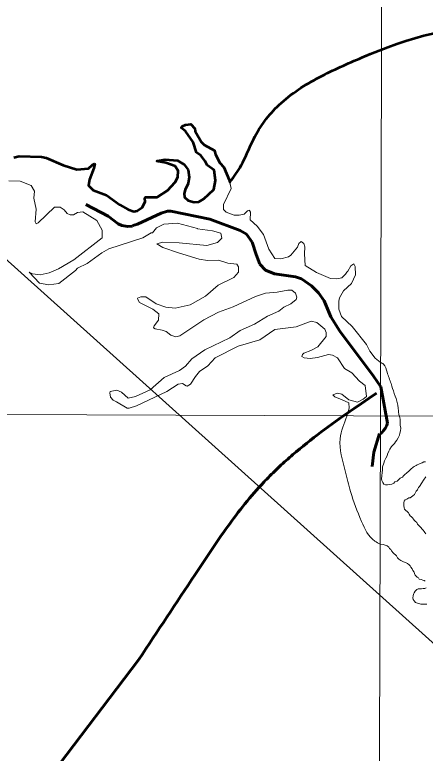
# Model space of a CAD drawing. Extents: x 553962 to 842807, y 8883888 to 9032388.
# Drawn here: x 802282 to 803048, y 9015600 to 9016980 of the extents above; entities that cross this region are included whole.
import ezdxf

# ---------------------------------------------------------------- set-up
doc = ezdxf.new("R2010")
doc.units = 0
doc.header["$LTSCALE"] = 200
doc.linetypes.add('LONG_DASH_SHORT_DASH', pattern=[9.9, 6, -1.2, 1.5, -1.2])
for name, color, linetype, lineweight in [('1', 7, 'Continuous', 13), ('23', 7, 'Continuous', 13), ('25', 7, 'Continuous', 13), ('28', 7, 'Continuous', 53), ('30', 7, 'Continuous', 35), ('57', 7, 'Continuous', 13), ('7', 7, 'Continuous', 90), ('8', 7, 'Continuous', 13)]:
    doc.layers.add(name, color=color, linetype=linetype, lineweight=lineweight)

msp = doc.modelspace()

# ---------------------------------------------------------------- linework, layer by layer
at = {"layer": '1'}
msp.add_line((798520.2, 9016246.4), (835288.8, 9016114), dxfattribs=at)
msp.add_lwpolyline([(802988.2, 9024448.3), (802965.1, 9016230.4), (802943.4, 9008888.5)], dxfattribs=at)
at = {"layer": '23'}
for points in [[(802964.2, 9016331), (802954.8, 9016338.1), (802944.8, 9016351.5), (802938.9, 9016363.9), (802911.9, 9016397.4), (802892.4, 9016416.1), (802887.4, 9016429.7), (802887, 9016444.4), (802888.4, 9016450.9), (802895.8, 9016464), (802910.9, 9016477.9), (802918.4, 9016493.8), (802917.8, 9016509.2), (802914.9, 9016514.2), (802909.5, 9016510.6), (802903.7, 9016500.5), (802902.3, 9016499.1), (802899.9, 9016495.2), (802893, 9016488.3), (802883.7, 9016486.2), (802871.6, 9016487.2), (802845.7, 9016498.2), (802824.1, 9016511.5), (802822.8, 9016533.2), (802823.9, 9016546), (802821.8, 9016552.4), (802816.8, 9016555.9), (802812.8, 9016552.5), (802810.1, 9016545.6), (802797.9, 9016530.6), (802793.3, 9016527.3), (802778.7, 9016523.5), (802767.8, 9016524.6), (802756.5, 9016542.1), (802746.3, 9016569.4), (802734.7, 9016584.9), (802721.7, 9016596.4), (802722.2, 9016610.8), (802720.6, 9016614.4), (802720.2, 9016614.6), (802716.5, 9016613.2), (802710.3, 9016607), (802701.3, 9016605.2), (802691.7, 9016605.5), (802676.9, 9016611.2), (802671.9, 9016616.1), (802672.2, 9016625.3), (802686.3, 9016655.5), (802683.3, 9016668.4)], [(802967.9, 9016124.8), (802968.6, 9016129), (802968.9, 9016134.9), (802971.2, 9016142), (802972.5, 9016146.6), (802974.8, 9016151.1), (802977.4, 9016156), (802978, 9016158.9), (802980.3, 9016164.2), (802982.2, 9016168.1), (802985.5, 9016172.9), (802988.8, 9016176.5), (802991, 9016178.8), (802992.7, 9016181.7), (802995.6, 9016185), (802998.2, 9016189.2), (803000.2, 9016194.4), (803000.8, 9016198), (803002.1, 9016202.6), (803002.8, 9016207.1), (803001.7, 9016213), (803001.7, 9016215.5), (803001.8, 9016217.5), (803001.8, 9016220.5), (803001.6, 9016223.5), (803001.1, 9016227.1), (803000.3, 9016229.1), (802999.5, 9016230.2)], [(803048.7, 9016144.6), (803046, 9016144.4), (803042.7, 9016142.4), (803039.2, 9016141.2), (803036.2, 9016139.9), (803033.4, 9016139.2), (803031.4, 9016137.7), (803027.9, 9016136), (803025.9, 9016134.5), (803021.7, 9016131), (803021.7, 9016131), (803018.4, 9016127.4), (803018.4, 9016127.4), (803013.5, 9016123.5), (803010.6, 9016120.9), (803010.6, 9016120.9), (803008, 9016118.2), (803006, 9016116), (803001.5, 9016114), (802998.9, 9016111.7), (802996.2, 9016108.2), (802992, 9016106.9), (802989.7, 9016104.6), (802986.2, 9016102.6), (802981.9, 9016102), (802977.9, 9016101.8), (802974.1, 9016101.3), (802974.1, 9016101.3), (802971.2, 9016103), (802969.5, 9016105.6), (802969.5, 9016105.6), (802967.6, 9016109.8), (802966.9, 9016113), (802967.6, 9016118.6), (802967.9, 9016124.8)], [(803049.4, 9016010.2), (803047.9, 9016012.5), (803046.4, 9016014.5), (803044.7, 9016016.7), (803042.4, 9016018.8), (803040.2, 9016021.5), (803038.5, 9016023.5), (803036.7, 9016025.6), (803034.2, 9016028.1), (803032.5, 9016031.3), (803029.5, 9016033.4), (803027.6, 9016035.6), (803026.8, 9016037.6), (803024.8, 9016039.6), (803022.8, 9016041.9), (803020.6, 9016043.9), (803018.6, 9016047), (803016.9, 9016049), (803015.2, 9016051), (803011.9, 9016054.2), (803010, 9016056.3), (803009.2, 9016058.8), (803008.5, 9016062.8), (803008.3, 9016066.5), (803008.3, 9016068.8), (803009.3, 9016071), (803011.1, 9016073.3), (803014.1, 9016075), (803017.9, 9016077.2), (803020.6, 9016077.2), (803022.9, 9016079.2), (803025.4, 9016081.2), (803028.2, 9016083.7), (803029.4, 9016086.2), (803031.2, 9016089.7), (803033.7, 9016091.9), (803034.5, 9016094.2), (803035.8, 9016096.4), (803038, 9016098.6), (803042, 9016105.3), (803045.1, 9016110.2), (803049.8, 9016116.4)]]:
    msp.add_lwpolyline(points, dxfattribs=at)
for points in [[(802683.3, 9016668.4), (802705.1, 9016698.6), (802728.3, 9016748.1), (802775.7, 9016811.5), (802851.2, 9016863.3), (802930.3, 9016899.9), (803195.5, 9016943.3), (803231.7, 9016929.1)], [(802999.5, 9016230.2), (802997.9, 9016244.2), (802996.8, 9016252.8), (802990.5, 9016272.3), (802984.7, 9016290.7), (802977.3, 9016311.9), (802970.4, 9016326.8), (802964.2, 9016331)]]:
    msp.add_spline(points, degree=3, dxfattribs=at)
at = {"layer": '25'}
for points in [[(802964.2, 9016331), (802954.8, 9016338.1), (802944.8, 9016351.5), (802938.9, 9016363.9), (802911.9, 9016397.4), (802892.4, 9016416.1), (802887.4, 9016429.7), (802887, 9016444.4), (802888.4, 9016450.9), (802895.8, 9016464), (802910.9, 9016477.9), (802918.4, 9016493.8), (802917.8, 9016509.2), (802914.9, 9016514.2), (802909.5, 9016510.6), (802903.7, 9016500.5), (802902.3, 9016499.1), (802899.9, 9016495.2), (802893, 9016488.3), (802883.7, 9016486.2), (802871.6, 9016487.2), (802845.7, 9016498.2), (802824.1, 9016511.5), (802822.8, 9016533.2), (802823.9, 9016546), (802821.8, 9016552.4), (802816.8, 9016555.9), (802812.8, 9016552.5), (802810.1, 9016545.6), (802797.9, 9016530.6), (802793.3, 9016527.3), (802778.7, 9016523.5), (802767.8, 9016524.6), (802756.5, 9016542.1), (802746.3, 9016569.4), (802734.7, 9016584.9), (802721.7, 9016596.4), (802722.2, 9016610.8), (802720.6, 9016614.4), (802720.2, 9016614.6), (802716.5, 9016613.2), (802710.3, 9016607), (802701.3, 9016605.2), (802691.7, 9016605.5), (802676.9, 9016611.2), (802671.9, 9016616.1), (802672.2, 9016625.3), (802686.3, 9016655.5), (802682.6, 9016671.6), (802672.6, 9016695.3), (802665.1, 9016703.4), (802656.8, 9016718.9), (802655, 9016726.4), (802636.1, 9016736.6), (802630.6, 9016741.5), (802618.8, 9016762.3), (802618.4, 9016767.4), (802611.1, 9016775.7), (802600.7, 9016774.1), (802595.2, 9016771.7), (802593.2, 9016768.8), (802601.3, 9016762.5), (802615.1, 9016741.5), (802621.4, 9016722.7), (802629.9, 9016716.8)], [(802478.2, 9016624.7), (802453.5, 9016642.8), (802428.9, 9016651.8), (802420, 9016660.7), (802421.8, 9016672.2), (802430.2, 9016693), (802431.9, 9016700.9), (802431.1, 9016701.1), (802427.3, 9016699.6), (802420.2, 9016692.7), (802398.5, 9016690.5), (802372.4, 9016698.6), (802340.9, 9016712.7), (802332.1, 9016714.3), (802290.6, 9016715.9), (802280.7, 9016713.3)], [(802629.9, 9016716.8), (802637.9, 9016706), (802641.4, 9016698.5), (802654.6, 9016689.4), (802657.2, 9016670), (802653.8, 9016653.4), (802635, 9016635.7), (802625.7, 9016630.5), (802617.2, 9016629.8), (802605.9, 9016632.7), (802599.2, 9016638.7), (802598.4, 9016645.8), (802600.1, 9016652.9), (802606.2, 9016664.3), (802608, 9016676.2), (802606.2, 9016690.3), (802598.5, 9016700.1), (802586, 9016707.4), (802563.1, 9016709.3), (802548.5, 9016706.7), (802547.7, 9016706), (802564, 9016703), (802581.7, 9016697), (802587.3, 9016688.2), (802587, 9016676.3), (802582, 9016667.1), (802567.4, 9016651.5), (802548, 9016638.8), (802526.3, 9016638.7), (802525.3, 9016636.3), (802525.5, 9016631.1), (802520.6, 9016620.2), (802510.8, 9016613.4), (802504.7, 9016612.4), (802493.8, 9016615.8), (802478.2, 9016624.7)], [(802271.3, 9016669.8), (802292.4, 9016668.6), (802312.9, 9016660.7), (802318.9, 9016650), (802317.8, 9016637.2), (802322.1, 9016616.6), (802320.7, 9016593.2), (802322.4, 9016589), (802326.3, 9016590.9), (802356.8, 9016620.2), (802367, 9016620.4), (802374.7, 9016615.1), (802380.3, 9016608.2), (802385.5, 9016606), (802392, 9016606), (802399.2, 9016610.2), (802409.5, 9016611.3), (802435.6, 9016595.2), (802445.3, 9016577.6), (802445.2, 9016563.1)], [(802445.2, 9016563.1), (802392.6, 9016522.1), (802363.8, 9016505.1), (802346.8, 9016497.7), (802329.5, 9016493.9), (802315.5, 9016496), (802309, 9016498.9), (802328.6, 9016478.6), (802346.2, 9016475.5), (802364.4, 9016478), (802395.8, 9016502.1), (802399.3, 9016506.3), (802417.5, 9016515.3), (802444.8, 9016535.3), (802457.8, 9016542.3), (802521.2, 9016563.3), (802537.1, 9016572.6), (802539.7, 9016572.6), (802546.6, 9016581.9), (802560.6, 9016588.8), (802586.3, 9016590.7), (802623.5, 9016580.7), (802623.6, 9016579.7), (802651.4, 9016576.3), (802666.9, 9016571.6), (802669, 9016562.5), (802660.7, 9016554.5), (802640.6, 9016548.9), (802589, 9016553.8)], [(802589, 9016553.8), (802559, 9016555.2), (802547.5, 9016552), (802559, 9016544.7), (802588.2, 9016534.7), (802626.8, 9016523.1), (802642.1, 9016520.8), (802662.6, 9016521.5), (802679.8, 9016515.9), (802696.8, 9016513.7), (802700, 9016509), (802700, 9016498.8), (802691, 9016488.9), (802662.1, 9016474.4), (802638.2, 9016454.3), (802610, 9016437.6), (802581.6, 9016431.7), (802564.3, 9016433.2), (802546.5, 9016439.4), (802526.9, 9016452.8), (802517.5, 9016453), (802511.3, 9016450.6), (802511.9, 9016447.9), (802515.4, 9016441.9), (802540.1, 9016429.7), (802551.4, 9016421.2), (802550.7, 9016409.3), (802542.3, 9016398.4), (802541.5, 9016394.9), (802544.2, 9016392.7), (802557.7, 9016390.3), (802565, 9016388), (802573.5, 9016381.3), (802582.9, 9016378.3), (802590.5, 9016380.2), (802635, 9016409.8), (802662.5, 9016424.4), (802689.8, 9016434.3), (802731.7, 9016453.1), (802750, 9016459.6), (802772, 9016461.3), (802791.7, 9016465.4), (802799.6, 9016465.4), (802806.3, 9016459.5), (802808.6, 9016452.3), (802807.6, 9016447.5), (802797.7, 9016439.7), (802784.7, 9016433.3), (802774.9, 9016426.3), (802754, 9016416.8), (802729.7, 9016401.6), (802703.1, 9016390), (802683.7, 9016376.4), (802636.9, 9016354), (802612.9, 9016337.2), (802601, 9016323.3), (802589.9, 9016315.4), (802561.2, 9016302.2), (802535, 9016279.1), (802507.7, 9016266.3), (802493.8, 9016263.4), (802481.8, 9016274.5), (802472.9, 9016278.3), (802460.7, 9016276), (802459.7, 9016273.6)], [(802459.7, 9016273.6), (802461.3, 9016265.4), (802466.2, 9016259.7), (802472, 9016256.5), (802492.1, 9016244.9), (802496.1, 9016244.9), (802509.7, 9016249.3), (802566.3, 9016275.7), (802587.1, 9016289.8), (802595.2, 9016290.8), (802602, 9016286.3), (802604.4, 9016285.8), (802610.6, 9016289.5), (802619.6, 9016304.2), (802627.3, 9016313.3), (802642.6, 9016323.8), (802656.6, 9016338.6), (802699, 9016360.7), (802739.8, 9016372.5), (802768, 9016391.5), (802807.6, 9016396.7), (802835.7, 9016407.3), (802846.3, 9016405), (802861.3, 9016392.4), (802863.6, 9016386.4), (802863.4, 9016378.4), (802847.7, 9016359.6), (802835.1, 9016352.5), (802822, 9016347.7), (802819.2, 9016345), (802818, 9016341.6), (802822.3, 9016338.6), (802833.7, 9016337.8), (802847.1, 9016339.4), (802867.9, 9016345.1), (802875.2, 9016343.7)], [(802875.2, 9016343.7), (802884.8, 9016339), (802897.9, 9016318.6), (802911.5, 9016310.6), (802925.7, 9016295.2), (802936.5, 9016287.1), (802938.5, 9016266.6), (802932.8, 9016261.4), (802922.3, 9016256.2), (802905.6, 9016260.6), (802892.9, 9016270.9), (802884.4, 9016272.6), (802876.1, 9016269.9), (802879.5, 9016265.7), (802893.1, 9016260.6), (802905.6, 9016254.5), (802906.6, 9016245), (802902.3, 9016230)], [(802967.9, 9016124.8), (802968.6, 9016129), (802968.9, 9016134.9), (802971.2, 9016142), (802972.5, 9016146.6), (802974.8, 9016151.1), (802977.4, 9016156), (802978, 9016158.9), (802980.3, 9016164.2), (802982.2, 9016168.1), (802985.5, 9016172.9), (802988.8, 9016176.5), (802991, 9016178.8), (802992.7, 9016181.7), (802995.6, 9016185), (802998.2, 9016189.2), (803000.2, 9016194.4), (803000.8, 9016198), (803002.1, 9016202.6), (803002.8, 9016207.1), (803001.7, 9016213), (803001.7, 9016215.5), (803001.8, 9016217.5), (803001.8, 9016220.5), (803001.6, 9016223.5), (803001.1, 9016227.1), (803000.3, 9016229.1), (802999.5, 9016230.2)], [(803048.7, 9016144.6), (803046, 9016144.4), (803042.7, 9016142.4), (803039.2, 9016141.2), (803036.2, 9016139.9), (803033.4, 9016139.2), (803031.4, 9016137.7), (803027.9, 9016136), (803025.9, 9016134.5), (803021.7, 9016131), (803021.7, 9016131), (803018.4, 9016127.4), (803018.4, 9016127.4), (803013.5, 9016123.5), (803010.6, 9016120.9), (803010.6, 9016120.9), (803008, 9016118.2), (803006, 9016116), (803001.5, 9016114), (802998.9, 9016111.7), (802996.2, 9016108.2), (802992, 9016106.9), (802989.7, 9016104.6), (802986.2, 9016102.6), (802981.9, 9016102), (802977.9, 9016101.8), (802974.1, 9016101.3), (802974.1, 9016101.3), (802971.2, 9016103), (802969.5, 9016105.6), (802969.5, 9016105.6), (802967.6, 9016109.8), (802966.9, 9016113), (802967.6, 9016118.6), (802967.9, 9016124.8)], [(803049.4, 9016010.2), (803047.9, 9016012.5), (803046.4, 9016014.5), (803044.7, 9016016.7), (803042.4, 9016018.8), (803040.2, 9016021.5), (803038.5, 9016023.5), (803036.7, 9016025.6), (803034.2, 9016028.1), (803032.5, 9016031.3), (803029.5, 9016033.4), (803027.6, 9016035.6), (803026.8, 9016037.6), (803024.8, 9016039.6), (803022.8, 9016041.9), (803020.6, 9016043.9), (803018.6, 9016047), (803016.9, 9016049), (803015.2, 9016051), (803011.9, 9016054.2), (803010, 9016056.3), (803009.2, 9016058.8), (803008.5, 9016062.8), (803008.3, 9016066.5), (803008.3, 9016068.8), (803009.3, 9016071), (803011.1, 9016073.3), (803014.1, 9016075), (803017.9, 9016077.2), (803020.6, 9016077.2), (803022.9, 9016079.2), (803025.4, 9016081.2), (803028.2, 9016083.7), (803029.4, 9016086.2), (803031.2, 9016089.7), (803033.7, 9016091.9), (803034.5, 9016094.2), (803035.8, 9016096.4), (803038, 9016098.6), (803042, 9016105.3), (803045.1, 9016110.2), (803049.8, 9016116.4)], [(802964.4, 9015990.6), (802970.2, 9015989.9), (802973.7, 9015989.1), (802977.1, 9015987.8), (802980.2, 9015985.1), (802981.7, 9015982.6), (802984, 9015980.7), (802985.6, 9015978), (802985.6, 9015978), (802988.5, 9015974.6), (802988.5, 9015974.6), (802990.6, 9015972.7), (802993, 9015970.6), (802994.7, 9015968.6), (802996.9, 9015965.1), (802999.4, 9015962.8), (803002.8, 9015960.2), (803002.8, 9015960.2), (803008.1, 9015957.8), (803011.4, 9015956.5), (803015.3, 9015954.7), (803018.6, 9015951.9), (803020.1, 9015949.9), (803021.8, 9015947.9), (803024.3, 9015944.4), (803025.5, 9015941.4), (803027.5, 9015938.1), (803028.2, 9015936.1), (803029.9, 9015932.6), (803033.2, 9015928.8), (803035.7, 9015927.8), (803037.4, 9015925.3), (803040.9, 9015924.5), (803044.1, 9015923.5), (803046.4, 9015923), (803048.6, 9015921.5)], [(803050.1, 9015908.8), (803047.7, 9015908.1), (803044.3, 9015907.8), (803041.7, 9015907.2), (803038.7, 9015907.2), (803035.2, 9015907.3), (803033, 9015905.8), (803029.7, 9015903.1), (803027.7, 9015899.6), (803026.8, 9015897.4), (803025.6, 9015894.3), (803025.2, 9015890.6), (803026.1, 9015887.2), (803027.8, 9015884.8), (803030.5, 9015881.8), (803034, 9015880.2), (803036.3, 9015879.5), (803040, 9015878.7), (803043, 9015878.4), (803047.5, 9015878.4), (803051.3, 9015878.6)]]:
    msp.add_lwpolyline(points, dxfattribs=at)
for points in [[(802999.5, 9016230.2), (802997.9, 9016244.2), (802996.8, 9016252.8), (802990.5, 9016272.3), (802984.7, 9016290.7), (802977.3, 9016311.9), (802970.4, 9016326.8), (802964.2, 9016331)], [(802902.3, 9016230), (802889.7, 9016187.7), (802898.9, 9016127.6), (802909.1, 9016088.8), (802929.4, 9016033.3), (802954.3, 9015996.3), (802964.4, 9015990.6)]]:
    msp.add_spline(points, degree=3, dxfattribs=at)
at = {"layer": '28'}
for points in [[(802629.9, 9016716.8), (802621.4, 9016722.7), (802615.1, 9016741.5), (802601.3, 9016762.5), (802593.2, 9016768.8), (802595.2, 9016771.7), (802600.7, 9016774.1), (802611.1, 9016775.7), (802618.4, 9016767.4), (802618.8, 9016762.3), (802630.6, 9016741.5), (802636.1, 9016736.6), (802655, 9016726.4), (802656.8, 9016718.9), (802665.1, 9016703.4), (802672.6, 9016695.3), (802682.6, 9016671.6), (802683.6, 9016667.3), (802684.3, 9016667.5)], [(802280.7, 9016713.3), (802290.6, 9016715.9), (802332.1, 9016714.3), (802340.9, 9016712.7), (802372.4, 9016698.6), (802398.5, 9016690.5), (802420.2, 9016692.7), (802427.3, 9016699.6), (802431.1, 9016701.1), (802431.9, 9016700.9), (802430.2, 9016693), (802421.8, 9016672.2), (802420, 9016660.7), (802428.9, 9016651.8), (802453.5, 9016642.8), (802478.2, 9016624.7)], [(802478.2, 9016624.7), (802493.8, 9016615.8), (802504.7, 9016612.4), (802510.8, 9016613.4), (802520.6, 9016620.2), (802525.5, 9016631.1), (802525.3, 9016636.3), (802526.3, 9016638.7), (802548, 9016638.8), (802567.4, 9016651.5), (802582, 9016667.1), (802587, 9016676.3), (802587.3, 9016688.2), (802581.7, 9016697), (802564, 9016703), (802547.7, 9016706), (802548.5, 9016706.7), (802563.1, 9016709.3), (802586, 9016707.4), (802598.5, 9016700.1), (802606.2, 9016690.3), (802608, 9016676.2), (802606.2, 9016664.3), (802600.1, 9016652.9), (802598.4, 9016645.8), (802599.2, 9016638.7), (802605.9, 9016632.7), (802617.2, 9016629.8), (802625.7, 9016630.5), (802635, 9016635.7), (802653.8, 9016653.4), (802657.2, 9016670), (802654.6, 9016689.4), (802641.4, 9016698.5), (802637.9, 9016706), (802629.9, 9016716.8)]]:
    msp.add_lwpolyline(points, dxfattribs=at)
msp.add_spline([(802684.3, 9016667.5), (802705.1, 9016698.6), (802728.3, 9016748.1), (802775.7, 9016811.5), (802851.2, 9016863.3), (802930.3, 9016899.9), (803195.5, 9016943.3), (803231.7, 9016929.1)], degree=3, dxfattribs=at)
at = {"layer": '30'}
msp.add_spline([(802685.3, 9016668.9), (802705.1, 9016698.6), (802728.3, 9016748.1), (802775.7, 9016811.5), (802851.2, 9016863.3), (802930.3, 9016899.9), (803195.5, 9016943.3), (803231.7, 9016929.1)], degree=3, dxfattribs=at)
at = {"layer": '57'}
for points in [[(802683.7, 9016666.7), (802686.3, 9016655.5), (802672.2, 9016625.3), (802671.9, 9016616.1), (802676.9, 9016611.2), (802691.7, 9016605.5), (802701.3, 9016605.2), (802710.3, 9016607), (802716.5, 9016613.2), (802720.2, 9016614.6), (802720.6, 9016614.4), (802722.2, 9016610.8), (802721.7, 9016596.4), (802734.7, 9016584.9), (802746.3, 9016569.4), (802756.5, 9016542.1), (802767.8, 9016524.6), (802778.7, 9016523.5), (802793.3, 9016527.3), (802797.9, 9016530.6), (802810.1, 9016545.6), (802812.8, 9016552.5), (802816.8, 9016555.9), (802821.8, 9016552.4), (802823.9, 9016546), (802822.8, 9016533.2), (802824.1, 9016511.5), (802845.7, 9016498.2), (802871.6, 9016487.2), (802883.7, 9016486.2), (802893, 9016488.3), (802899.9, 9016495.2), (802902.3, 9016499.1), (802903.7, 9016500.5), (802909.5, 9016510.6), (802914.9, 9016514.2), (802917.8, 9016509.2), (802918.4, 9016493.8), (802910.9, 9016477.9), (802895.8, 9016464), (802888.4, 9016450.9), (802887, 9016444.4), (802887.4, 9016429.7), (802892.4, 9016416.1), (802911.9, 9016397.4), (802938.9, 9016363.9), (802944.8, 9016351.5), (802954.8, 9016338.1), (802964.2, 9016331)], [(802999.5, 9016230.2), (803000.3, 9016229.1), (803001.1, 9016227.1), (803001.6, 9016223.5), (803001.8, 9016220.5), (803001.8, 9016217.5), (803001.7, 9016215.5), (803001.7, 9016213), (803002.8, 9016207.1), (803002.1, 9016202.6), (803000.8, 9016198), (803000.2, 9016194.4), (802998.2, 9016189.2), (802995.6, 9016185), (802992.7, 9016181.7), (802991, 9016178.8), (802988.8, 9016176.5), (802985.5, 9016172.9), (802982.2, 9016168.1), (802980.3, 9016164.2), (802978, 9016158.9), (802977.4, 9016156), (802974.8, 9016151.1), (802972.5, 9016146.6), (802971.2, 9016142), (802968.9, 9016134.9), (802968.6, 9016129), (802967.9, 9016124.8)], [(802967.9, 9016124.8), (802967.6, 9016118.6), (802966.9, 9016113), (802967.6, 9016109.8), (802969.5, 9016105.6), (802969.5, 9016105.6), (802971.2, 9016103), (802974.1, 9016101.3), (802974.1, 9016101.3), (802977.9, 9016101.8), (802981.9, 9016102), (802986.2, 9016102.6), (802989.7, 9016104.6), (802992, 9016106.9), (802996.2, 9016108.2), (802998.9, 9016111.7), (803001.5, 9016114), (803006, 9016116), (803008, 9016118.2), (803010.6, 9016120.9), (803010.6, 9016120.9), (803013.5, 9016123.5), (803018.4, 9016127.4), (803018.4, 9016127.4), (803021.7, 9016131), (803021.7, 9016131), (803025.9, 9016134.5), (803027.9, 9016136), (803031.4, 9016137.7), (803033.4, 9016139.2), (803036.2, 9016139.9), (803039.2, 9016141.2), (803042.7, 9016142.4), (803046, 9016144.4), (803048.7, 9016144.6)], [(803049.8, 9016116.4), (803045.1, 9016110.2), (803042, 9016105.3), (803038, 9016098.6), (803035.8, 9016096.4), (803034.5, 9016094.2), (803033.7, 9016091.9), (803031.2, 9016089.7), (803029.4, 9016086.2), (803028.2, 9016083.7), (803025.4, 9016081.2), (803022.9, 9016079.2), (803020.6, 9016077.2), (803017.9, 9016077.2), (803014.1, 9016075), (803011.1, 9016073.3), (803009.3, 9016071), (803008.3, 9016068.8), (803008.3, 9016066.5), (803008.5, 9016062.8), (803009.2, 9016058.8), (803010, 9016056.3), (803011.9, 9016054.2), (803015.2, 9016051), (803016.9, 9016049), (803018.6, 9016047), (803020.6, 9016043.9), (803022.8, 9016041.9), (803024.8, 9016039.6), (803026.8, 9016037.6), (803027.6, 9016035.6), (803029.5, 9016033.4), (803032.5, 9016031.3), (803034.2, 9016028.1), (803036.7, 9016025.6), (803038.5, 9016023.5), (803040.2, 9016021.5), (803042.4, 9016018.8), (803044.7, 9016016.7), (803046.4, 9016014.5), (803047.9, 9016012.5), (803049.4, 9016010.2)]]:
    msp.add_lwpolyline(points, dxfattribs=at)
for points in [[(806589, 9016184.9), (806460.8, 9016281.3), (806390.6, 9016462.2), (806301.4, 9016683.8), (806204.2, 9016835.5), (806057.5, 9017007.8), (805900.2, 9017128), (805726, 9017166.8), (805542.6, 9017174), (805288.8, 9017105.1), (804800.3, 9016979.9), (804576.9, 9016881.6), (804384, 9016780.7), (804225.8, 9016727.9), (804061.2, 9016679), (803907, 9016656.8), (803709.6, 9016656.3), (803554.5, 9016697.6), (803456.8, 9016765.4), (803359.1, 9016828.2), (803279.3, 9016897.2), (803195.5, 9016943.3), (802930.3, 9016899.9), (802851.2, 9016863.3), (802775.7, 9016811.5), (802728.3, 9016748.1), (802705.1, 9016698.6), (802683.7, 9016666.7)], [(802964.2, 9016331), (802970.4, 9016326.8), (802977.3, 9016311.9), (802984.7, 9016290.7), (802990.5, 9016272.3), (802996.8, 9016252.8), (802997.9, 9016244.2), (802999.5, 9016230.2)]]:
    msp.add_spline(points, degree=3, dxfattribs=at)
at = {"layer": '7', "linetype": 'LONG_DASH_SHORT_DASH', "lineweight": 60}
for points in [[(802414.7, 9016625.6), (802456.4, 9016603.5), (802475.2, 9016589), (802482.3, 9016586), (802493.6, 9016584.1), (802502, 9016584.7), (802502.7, 9016586.2), (802511.3, 9016588.4), (802555.4, 9016609.1), (802567.5, 9016612.8), (802573.6, 9016613), (802646.6, 9016597.7), (802702.8, 9016576.9), (802714.9, 9016569.8), (802725.5, 9016555.1), (802732.7, 9016531.6), (802740, 9016513.8), (802750.2, 9016502.3), (802766.9, 9016495.8), (802806.2, 9016490.4), (802817.4, 9016486.6), (802836, 9016473.6), (802849.4, 9016460.2), (802859.6, 9016445.3), (802872.1, 9016415.6), (802888.8, 9016388.6), (802951.9, 9016304.8), (802965.3, 9016284.9)], [(802965.3, 9016284.9), (802977.9, 9016216.9), (802976.3, 9016210.9), (802973.5, 9016206.7), (802970.5, 9016202.9), (802967.2, 9016198.7), (802965, 9016196.9)], [(802949.5, 9016135.6), (802952.5, 9016162.7), (802963.2, 9016197.5)], [(802514.2, 9015775.4), (802227.7, 9015398.5), (802087.4, 9015047.4), (802122.5, 9014895.2), (802227.7, 9014848.4), (802379.8, 9014918.7), (802403.2, 9014672.9), (802099.1, 9014579.3), (801853.4, 9014380.3), (801607.8, 9013537.7), (801572.7, 9012987.7), (801794.9, 9012613.2), (802011.3, 9012373.2), (801917.8, 9011998.8), (801543.5, 9011624.2)]]:
    msp.add_lwpolyline(points, dxfattribs=at)
msp.add_spline([(802957.5, 9016272.9), (802747.1, 9016106.4), (802618.8, 9015933.9), (802514.2, 9015775.4)], degree=3, dxfattribs=at)
at = {"layer": '8'}
msp.add_lwpolyline([(806161, 9014683.5), (805286.1, 9014561), (804109.2, 9015538.2), (803233.2, 9015653.1), (801852.1, 9016894.9), (801230.9, 9016842.4), (800706, 9017157.5), (800216.1, 9016711.1), (800076.1, 9016868.7), (799869.9, 9016834.7), (800123.9, 9017234.1), (800256.2, 9018248.5), (801064.5, 9018666.7), (801600.4, 9019718.2), (803075.9, 9020198.7), (804723.6, 9022148.4), (804807.1, 9023011.8)], dxfattribs=at)

doc.saveas('drawing.dxf')
